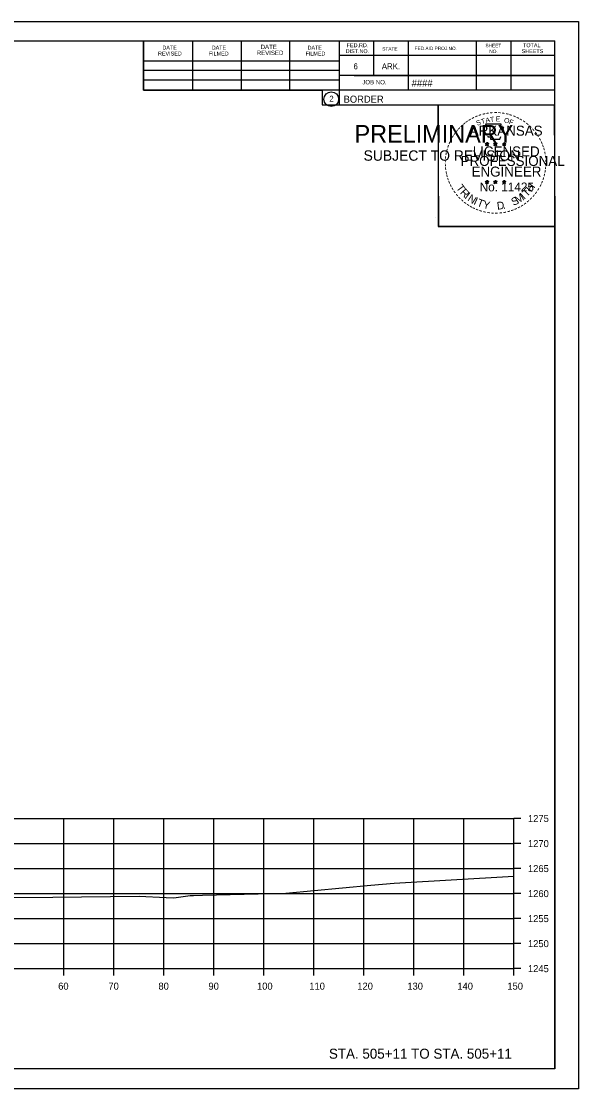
# Model space of a CAD drawing. Extents: x -70 to 701944, y -4 to 666871.
# Drawn here: x 665140.4 to 665251.9, y 658125.3 to 658338.6 of the extents above; entities that cross this region are included whole.
import ezdxf

# ---------------------------------------------------------------- set-up
doc = ezdxf.new("R2010")
doc.units = 0
for name, color, linetype in [('R_Axis', 7, 'Continuous'), ('R_Axis Annot', 7, 'Continuous'), ('R_Border', 7, 'Continuous'), ('R_Border PE', 7, 'Continuous'), ('R_Border Prem', 7, 'Continuous'), ('R_Draft', 7, 'Continuous'), ('R_Exist Surface', 7, 'Continuous'), ('R_Grid', 7, 'Continuous'), ('R_No Plot', 7, 'Continuous')]:
    doc.layers.add(name, color=color, linetype=linetype)

msp = doc.modelspace()

# ---------------------------------------------------------------- linework, layer by layer
at = {"layer": 'R_Axis'}
for p, q in [((665238.93, 658149.29), (665238.93, 658179.29)), ((665240.33, 658179.29), (665238.93, 658179.29)), ((665240.33, 658174.29), (665238.93, 658174.29)), ((665240.33, 658169.29), (665238.93, 658169.29)), ((665240.33, 658164.29), (665238.93, 658164.29)), ((665240.33, 658159.29), (665238.93, 658159.29)), ((665240.33, 658154.29), (665238.93, 658154.29)), ((664938.93, 658149.29), (665238.93, 658149.29)), ((665148.93, 658147.89), (665148.93, 658149.29)), ((665158.93, 658147.89), (665158.93, 658149.29)), ((665168.93, 658147.89), (665168.93, 658149.29)), ((665178.93, 658147.89), (665178.93, 658149.29)), ((665188.93, 658147.89), (665188.93, 658149.29)), ((665198.93, 658147.89), (665198.93, 658149.29)), ((665208.93, 658147.89), (665208.93, 658149.29)), ((665218.93, 658147.89), (665218.93, 658149.29)), ((665228.93, 658147.89), (665228.93, 658149.29)), ((665238.93, 658147.89), (665238.93, 658149.29)), ((665240.33, 658149.29), (665238.93, 658149.29))]:
    msp.add_line(p, q, dxfattribs=at)
at = {"layer": 'R_Border'}
for p, q in [((664930.93, 658334.75), (665247.11, 658334.75)), ((665164.85, 658324.87), (665164.85, 658334.75)), ((665174.71, 658324.87), (665174.71, 658334.55)), ((665184.47, 658324.87), (665184.47, 658334.55)), ((665194.15, 658324.87), (665194.15, 658334.55)), ((665204.01, 658334.75), (665204.01, 658321.95)), ((665210.85, 658334.75), (665210.85, 658327.81)), ((665217.79, 658334.75), (665217.79, 658324.87)), ((665231.37, 658334.75), (665231.37, 658324.87)), ((665238.31, 658334.75), (665238.31, 658324.87)), ((665247.11, 658129.29), (665247.11, 658334.75)), ((665164.85, 658330.73), (665204.01, 658330.73)), ((665247.11, 658331.81), (665204.01, 658331.81)), ((665247.11, 658331.83), (665247.11, 658331.83)), ((665164.85, 658328.87), (665204.01, 658328.87)), ((665164.85, 658324.87), (665164.85, 658326.93)), ((665164.85, 658326.93), (665204.01, 658326.93)), ((665247.11, 658327.81), (665204.01, 658327.81)), ((665206.97, 658327.81), (665247.11, 658327.81)), ((665247.11, 658324.87), (665164.85, 658324.87)), ((665204.01, 658321.95), (665247.11, 658321.95)), ((665247.11, 658129.29), (664930.93, 658129.29))]:
    msp.add_line(p, q, dxfattribs=at)
msp.add_circle((665202.4, 658323.08), 1.47, dxfattribs=at)
at = {"layer": 'R_Border PE'}
for p, q in [((665233.2, 658314.2), (665233.55, 658314.09)), ((665233.2, 658314.2), (665233.45, 658314.16)), ((665233.2, 658314.2), (665233.43, 658314.08)), ((665233.33, 658313.79), (665233.55, 658314.09)), ((665233.33, 658313.79), (665233.46, 658314.04)), ((665233.33, 658313.79), (665233.54, 658314.01)), ((665233.55, 658314.46), (665233.5, 658314.2)), ((665233.76, 658313.79), (665233.54, 658314.01)), ((665233.55, 658314.09), (665233.55, 658314.46)), ((665233.55, 658314.46), (665233.59, 658314.21)), ((665233.89, 658314.2), (665233.55, 658314.09)), ((665233.76, 658313.79), (665233.55, 658314.09)), ((665233.89, 658314.2), (665233.61, 658314.15)), ((665233.76, 658313.79), (665233.62, 658314.08)), ((665233.89, 658314.2), (665233.69, 658314.1)), ((665234.87, 658314.2), (665235.22, 658314.09)), ((665234.87, 658314.2), (665235.12, 658314.16)), ((665234.87, 658314.2), (665235.1, 658314.08)), ((665235, 658313.79), (665235.22, 658314.09)), ((665235, 658313.79), (665235.13, 658314.04)), ((665235, 658313.79), (665235.21, 658314.01)), ((665235.22, 658314.46), (665235.17, 658314.2)), ((665235.43, 658313.79), (665235.21, 658314.01)), ((665235.22, 658314.09), (665235.22, 658314.46)), ((665235.22, 658314.46), (665235.26, 658314.21)), ((665235.56, 658314.2), (665235.22, 658314.09)), ((665235.43, 658313.79), (665235.22, 658314.09)), ((665235.56, 658314.2), (665235.28, 658314.15)), ((665235.43, 658313.79), (665235.29, 658314.08)), ((665235.56, 658314.2), (665235.36, 658314.1)), ((665236.63, 658314.19), (665236.98, 658314.08)), ((665236.63, 658314.19), (665236.88, 658314.14)), ((665236.63, 658314.19), (665236.87, 658314.07)), ((665236.76, 658313.78), (665236.98, 658314.08)), ((665236.76, 658313.78), (665236.89, 658314.03)), ((665236.76, 658313.78), (665236.98, 658314)), ((665236.98, 658314.44), (665236.94, 658314.19)), ((665236.98, 658314.08), (665236.98, 658314.44)), ((665236.98, 658314.44), (665237.03, 658314.19)), ((665237.33, 658314.19), (665236.98, 658314.08)), ((665237.19, 658313.78), (665236.98, 658314.08)), ((665237.19, 658313.78), (665236.98, 658314)), ((665237.33, 658314.19), (665237.04, 658314.14)), ((665237.19, 658313.78), (665237.06, 658314.07)), ((665237.33, 658314.19), (665237.12, 658314.09)), ((665233.19, 658306.63), (665233.54, 658306.52)), ((665233.19, 658306.63), (665233.45, 658306.58)), ((665233.19, 658306.63), (665233.43, 658306.51)), ((665233.33, 658306.22), (665233.54, 658306.52)), ((665233.54, 658306.88), (665233.5, 658306.63)), ((665233.54, 658306.52), (665233.54, 658306.88)), ((665233.54, 658306.88), (665233.59, 658306.63)), ((665233.89, 658306.63), (665233.54, 658306.52)), ((665233.75, 658306.22), (665233.54, 658306.52)), ((665233.89, 658306.63), (665233.6, 658306.58)), ((665233.75, 658306.22), (665233.62, 658306.51)), ((665233.89, 658306.63), (665233.68, 658306.53)), ((665234.86, 658306.63), (665235.21, 658306.52)), ((665234.86, 658306.63), (665235.11, 658306.58)), ((665234.86, 658306.63), (665235.1, 658306.51)), ((665234.99, 658306.22), (665235.21, 658306.52)), ((665235.21, 658306.88), (665235.17, 658306.63)), ((665235.21, 658306.52), (665235.21, 658306.88)), ((665235.21, 658306.88), (665235.26, 658306.63)), ((665235.56, 658306.63), (665235.21, 658306.52)), ((665235.42, 658306.22), (665235.21, 658306.52)), ((665235.56, 658306.63), (665235.27, 658306.58)), ((665235.42, 658306.22), (665235.29, 658306.51)), ((665235.56, 658306.63), (665235.35, 658306.53)), ((665236.63, 658306.62), (665236.98, 658306.51)), ((665236.63, 658306.62), (665236.88, 658306.57)), ((665236.63, 658306.62), (665236.87, 658306.5)), ((665236.76, 658306.21), (665236.98, 658306.51)), ((665236.98, 658306.87), (665236.94, 658306.62)), ((665236.98, 658306.51), (665236.98, 658306.87)), ((665236.98, 658306.87), (665237.03, 658306.62)), ((665237.32, 658306.62), (665236.98, 658306.51)), ((665237.19, 658306.21), (665236.98, 658306.51)), ((665237.32, 658306.62), (665237.04, 658306.57)), ((665237.19, 658306.21), (665237.05, 658306.5)), ((665237.32, 658306.62), (665237.12, 658306.52)), ((665233.33, 658306.22), (665233.45, 658306.46)), ((665233.33, 658306.22), (665233.54, 658306.44)), ((665233.75, 658306.22), (665233.54, 658306.43)), ((665234.99, 658306.22), (665235.12, 658306.46)), ((665234.99, 658306.22), (665235.21, 658306.44)), ((665235.42, 658306.22), (665235.21, 658306.43)), ((665236.76, 658306.21), (665236.89, 658306.45)), ((665236.76, 658306.21), (665236.98, 658306.43)), ((665237.19, 658306.21), (665236.98, 658306.42))]:
    msp.add_line(p, q, dxfattribs=at)
for points in [[(665233.24, 658318.08), (665233.51, 658317.25)], [(665236.75, 658317.16), (665236.89, 658317.44), (665236.21, 658317.42), (665236.35, 658318.08), (665233.24, 658318.08)], [(665233.73, 658315.66), (665233.73, 658315.57), (665234.29, 658315.55), (665234.24, 658315.08), (665236.11, 658315.08), (665236.31, 658315.61)], [(665233.55, 658314.46), (665233.76, 658313.79), (665233.2, 658314.2), (665233.89, 658314.2), (665233.33, 658313.79), (665233.55, 658314.46)], [(665235.22, 658314.46), (665235.43, 658313.79), (665234.87, 658314.2), (665235.56, 658314.2), (665235, 658313.79), (665235.22, 658314.46)], [(665236.98, 658314.44), (665237.19, 658313.78), (665236.63, 658314.19), (665237.33, 658314.19), (665236.76, 658313.78), (665236.98, 658314.44)], [(665233.54, 658306.88), (665233.75, 658306.22), (665233.19, 658306.63), (665233.89, 658306.63), (665233.33, 658306.22), (665233.54, 658306.88)], [(665235.21, 658306.88), (665235.42, 658306.22), (665234.86, 658306.63), (665235.56, 658306.63), (665234.99, 658306.22), (665235.21, 658306.88)], [(665236.98, 658306.87), (665237.19, 658306.21), (665236.63, 658306.62), (665237.32, 658306.62), (665236.76, 658306.21), (665236.98, 658306.87)]]:
    msp.add_lwpolyline(points, dxfattribs=at)
for centre, radius in [((665233.54, 658314.09), 0.172), ((665233.54, 658314.09), 0.145), ((665233.54, 658314.09), 0.116), ((665233.54, 658314.09), 0.0991), ((665233.54, 658314.09), 0.0747), ((665233.54, 658314.09), 0.0495), ((665233.54, 658314.09), 0.0296), ((665235.21, 658314.09), 0.172), ((665235.21, 658314.09), 0.145), ((665235.21, 658314.09), 0.116), ((665235.21, 658314.09), 0.0991), ((665235.21, 658314.09), 0.0747), ((665235.21, 658314.09), 0.0495), ((665235.21, 658314.09), 0.0296), ((665236.98, 658314.08), 0.172), ((665236.98, 658314.08), 0.145), ((665236.98, 658314.08), 0.116), ((665236.98, 658314.08), 0.0991), ((665236.98, 658314.08), 0.0747), ((665236.98, 658314.08), 0.0495), ((665236.98, 658314.08), 0.0296), ((665233.54, 658306.52), 0.172), ((665233.54, 658306.52), 0.145), ((665233.54, 658306.52), 0.116), ((665233.54, 658306.52), 0.0991), ((665233.54, 658306.52), 0.0747), ((665233.54, 658306.52), 0.0495), ((665233.54, 658306.52), 0.0296), ((665235.21, 658306.52), 0.172), ((665235.21, 658306.52), 0.145), ((665235.21, 658306.52), 0.116), ((665235.21, 658306.52), 0.0991), ((665235.21, 658306.52), 0.0747), ((665235.21, 658306.52), 0.0495), ((665235.21, 658306.52), 0.0296), ((665236.98, 658306.51), 0.172), ((665236.98, 658306.51), 0.145), ((665236.98, 658306.51), 0.116), ((665236.98, 658306.51), 0.0991), ((665236.98, 658306.51), 0.0747), ((665236.98, 658306.51), 0.0495), ((665236.98, 658306.51), 0.0296)]:
    msp.add_circle(centre, radius, dxfattribs=at)
at = {"layer": 'R_Exist Surface'}
msp.add_lwpolyline([(665137.69, 658163.5), (665146.75, 658163.58), (665164.01, 658163.8), (665169.41, 658163.53), (665170.96, 658163.46), (665174.19, 658163.9), (665174.88, 658163.93), (665176.67, 658164), (665193.32, 658164.35), (665210.29, 658165.98), (665214.99, 658166.4), (665238.93, 658167.75)], dxfattribs=at)
at = {"layer": 'R_Grid'}
for p, q in [((664938.93, 658179.29), (665238.93, 658179.29)), ((665148.93, 658149.29), (665148.93, 658179.29)), ((665158.93, 658149.29), (665158.93, 658179.29)), ((665168.93, 658149.29), (665168.93, 658179.29)), ((665178.93, 658149.29), (665178.93, 658179.29)), ((665188.93, 658149.29), (665188.93, 658179.29)), ((665198.93, 658149.29), (665198.93, 658179.29)), ((665208.93, 658149.29), (665208.93, 658179.29)), ((665218.93, 658149.29), (665218.93, 658179.29)), ((665228.93, 658149.29), (665228.93, 658179.29)), ((665238.93, 658149.29), (665238.93, 658179.29)), ((664938.93, 658174.29), (665238.93, 658174.29)), ((664938.93, 658169.29), (665238.93, 658169.29)), ((664938.93, 658164.29), (665238.93, 658164.29)), ((664938.93, 658159.29), (665238.93, 658159.29)), ((664938.93, 658154.29), (665238.93, 658154.29)), ((664938.93, 658149.29), (665238.93, 658149.29))]:
    msp.add_line(p, q, dxfattribs=at)
at = {"layer": 'R_No Plot'}
for p, q in [((664918.53, 658338.64), (665251.86, 658338.64)), ((665223.15, 658299.49), (665223.15, 658299.49)), ((664918.53, 658125.31), (665251.86, 658125.31))]:
    msp.add_line(p, q, dxfattribs=at)
for points in [[(664918.52, 658338.64), (665251.86, 658338.64), (665251.86, 658125.3), (664918.52, 658125.3)], [(665164.85, 658334.75), (665164.85, 658324.87), (665200.58, 658324.87), (665200.58, 658321.95), (665223.78, 658321.95), (665223.78, 658297.61), (665247.11, 658297.61), (665247.11, 658129.29), (664930.93, 658129.29), (664930.93, 658334.75)], [(665223.78, 658321.95), (665246.99, 658321.95), (665247.11, 658297.61), (665223.9, 658297.61)]]:
    msp.add_lwpolyline(points, close=True, dxfattribs=at)

# ---------------------------------------------------------------- texts
at = {"layer": 'R_Axis Annot'}
for s, p in [('1275', (665241.73, 658178.59)), ('1270', (665241.73, 658173.59)), ('1265', (665241.73, 658168.59)), ('1260', (665241.73, 658163.59)), ('1255', (665241.73, 658158.59)), ('1250', (665241.73, 658153.59)), ('1245', (665241.73, 658148.59)), ('60', (665147.81, 658145.09)), ('70', (665157.85, 658145.09)), ('80', (665167.85, 658145.09)), ('90', (665177.85, 658145.09)), ('100', (665187.56, 658145.09)), ('110', (665198.01, 658145.09)), ('120', (665207.61, 658145.09)), ('130', (665217.61, 658145.09)), ('140', (665227.61, 658145.09)), ('150', (665237.61, 658145.09))]:
    msp.add_text(s, height=1.4, dxfattribs=at).set_placement(p)
at = {"layer": 'R_Border'}
for s, height, p in [('FED.RD.', 0.782, (665205.49, 658333.47)), ('TOTAL', 0.782, (665240.75, 658333.47)), ('REVISED', 0.782, (665167.77, 658331.81)), ('DATE', 0.782, (665168.65, 658332.99)), ('FILMED', 0.782, (665177.93, 658331.81)), ('DATE', 0.782, (665178.51, 658332.99)), ('REVISED', 0.879, (665187.51, 658331.91)), ('DATE', 0.879, (665188.29, 658333.09)), ('FILMED', 0.782, (665197.27, 658331.81)), ('DATE', 0.782, (665197.67, 658332.99)), ('DIST.NO.', 0.782, (665205.29, 658332.29)), ('STATE', 0.684, (665212.61, 658332.79)), ('FED.AID PROJ.NO.', 0.684, (665219.07, 658332.89)), ('SHEET', 0.684, (665233.23, 658333.47)), ('NO.', 0.684, (665234.01, 658332.29)), ('SHEETS', 0.782, (665240.47, 658332.29)), ('6', 1.17, (665206.85, 658329.07)), ('ARK.', 1.172, (665212.51, 658329.07)), ('JOB NO.', 0.879, (665208.61, 658326.05)), ('####', 1.4, (665218.49, 658325.61)), ('2', 1.17, (665202.02, 658322.6)), ('BORDER', 1.4, (665204.87, 658322.38))]:
    msp.add_text(s, height=height, rotation=360, dxfattribs=at).set_placement(p)
at = {"layer": 'R_Border PE'}
for s, height, rotation, p in [('-', 1.6, 28.7918, (665230.72, 658318.62)), ('-', 1.6, 24.3072, (665231.35, 658318.94)), ('-', 1.6, 19.1761, (665231.98, 658319.21)), ('-', 1.6, 13.6301, (665232.73, 658319.45)), ('A', 1, 11.2132, (665233.33, 658318.34)), ('-', 1.6, 10.2193, (665233.41, 658319.61)), ('T', 1, 6.0228, (665234.18, 658318.51)), ('-', 1.6, 5.8968, (665234.14, 658319.72)), ('-', 1.6, 0.1862, (665234.91, 658319.79)), ('E', 1, 0.8323, (665235.29, 658318.62)), ('-', 1.6, 357.743, (665235.64, 658319.78)), ('-', 1.6, 352.1617, (665236.38, 658319.72)), ('O', 1, 350.4515, (665236.89, 658318.41)), ('-', 1.6, 347.2049, (665237.1, 658319.61)), ('-', 1.6, 342.3362, (665237.73, 658319.45)), ('-', 1.6, 337.8551, (665238.47, 658319.23)), ('-', 1.6, 334.1211, (665239.1, 658318.96)), ('-', 1.6, 48.423, (665228.19, 658316.58)), ('-', 1.6, 42.9622, (665228.63, 658317.06)), ('-', 1.6, 38.9507, (665229.07, 658317.48)), ('-', 1.6, 36.2317, (665229.54, 658317.86)), ('-', 1.6, 34.0636, (665230.12, 658318.25)), ('ARKANSAS', 2, 360, (665230.09, 658315.79)), ('S', 1, 21.594, (665231.59, 658317.76)), ('T', 1, 16.4036, (665232.51, 658318.09)), ('F', 1, 340.0707, (665237.84, 658318.18)), ('-', 1.6, 329.6409, (665239.68, 658318.68)), ('-', 1.6, 325.8627, (665240.32, 658318.32)), ('-', 1.6, 320.5297, (665240.93, 658317.89)), ('-', 1.6, 315.5786, (665241.53, 658317.4)), ('-', 1.6, 309.8797, (665242.1, 658316.85)), ('-', 1.6, 62.8713, (665226.73, 658314.39)), ('-', 1.6, 58.0706, (665227.04, 658315)), ('-', 1.6, 54.2325, (665227.37, 658315.53)), ('-', 1.6, 50.6142, (665227.78, 658316.1)), ('-', 1.6, 306.6522, (665242.63, 658316.25)), ('-', 1.4, 303.6753, (665243.11, 658315.68)), ('-', 1.6, 299.6684, (665243.43, 658315.07)), ('-', 1.6, 75.461, (665226.06, 658312.43)), ('-', 1.6, 72.3945, (665226.25, 658313.15)), ('-', 1.6, 67.7743, (665226.47, 658313.78)), ('LICENSED', 2, 360, (665230.69, 658311.64)), ('DWB', 0.01, 360, (665233.53, 658314.09)), ('DWB', 0.01, 360, (665235.2, 658314.09)), ('DWB', 0.01, 360, (665236.97, 658314.07)), ('-', 1.6, 294.6628, (665243.75, 658314.46)), ('-', 1.6, 290.5728, (665244.01, 658313.89)), ('-', 1.6, 285.1233, (665244.25, 658313.31)), ('-', 1.6, 89.0622, (665225.82, 658310.33)), ('-', 1.6, 85.1863, (665225.85, 658311.03)), ('-', 1.6, 81.2013, (665225.92, 658311.72)), ('PROFESSIONAL', 2, 360, (665228.26, 658309.74)), ('-', 1.6, 280.5493, (665244.45, 658312.56)), ('-', 1.6, 276.5962, (665244.61, 658311.8)), ('-', 1.6, 274.3301, (665244.67, 658311.07)), ('-', 1.6, 94.1959, (665225.86, 658309.6)), ('-', 1.6, 98.9479, (665225.93, 658308.94)), ('-', 1.6, 101.7149, (665226.07, 658308.2)), ('ENGINEER', 2, 360, (665230.45, 658307.61)), ('-', 1.6, 260.9953, (665244.61, 658309.12)), ('-', 1.6, 263.5172, (665244.68, 658309.78)), ('-', 1.6, 269.9407, (665244.7, 658310.44)), ('-', 1.6, 105.4578, (665226.23, 658307.61)), ('-', 1.6, 109.0874, (665226.44, 658306.98)), ('-', 1.6, 114.0643, (665226.7, 658306.38)), ('DWB', 0.01, 360, (665233.53, 658306.51)), ('DWB', 0.01, 360, (665235.2, 658306.51)), ('DWB', 0.01, 360, (665236.96, 658306.5)), ('-', 1.6, 247.8887, (665244.1, 658307.05)), ('-', 1.6, 252.8681, (665244.32, 658307.72)), ('-', 1.6, 255.7626, (665244.5, 658308.44)), ('-', 1.6, 115.7289, (665227, 658305.76)), ('-', 1.6, 120.4471, (665227.36, 658305.18)), ('-', 1.6, 125.8934, (665227.76, 658304.62)), ('T', 1.54, 306.0406, (665227.3, 658305.36)), ('R', 1.54, 314.005, (665228.06, 658304.31)), ('I', 1.54, 321.9694, (665228.96, 658303.38)), ('No. 11425', 1.757, 360, (665232.08, 658304.66)), ('I', 1.54, 42.1136, (665240.97, 658302.97)), ('T', 1.54, 46.6444, (665241.53, 658303.45)), ('H', 1.54, 54.6088, (665242.42, 658304.39)), ('-', 1.6, 233.8452, (665243.04, 658305.02)), ('-', 1.6, 239.0712, (665243.44, 658305.67)), ('-', 1.6, 244.6197, (665243.84, 658306.42)), ('-', 1.6, 130.7181, (665228.22, 658304.06)), ('-', 1.6, 134.2238, (665228.74, 658303.52)), ('-', 1.6, 138.9338, (665229.27, 658303.06)), ('-', 1.6, 144.6463, (665229.82, 658302.65)), ('N', 1.54, 326.5002, (665229.53, 658302.9)), ('I', 1.54, 335.3603, (665230.74, 658302.12)), ('T', 1.54, 339.8912, (665231.4, 658301.79)), ('Y', 1.54, 347.8556, (665232.62, 658301.35)), ('D', 1.54, 6.3969, (665235.6, 658300.99)), ('S', 1.54, 26.9312, (665238.85, 658301.72)), ('M', 1.54, 32.6563, (665239.69, 658302.12)), ('-', 1.6, 215.7363, (665241.06, 658302.91)), ('-', 1.6, 221.0851, (665241.61, 658303.38)), ('-', 1.6, 225.7653, (665242.13, 658303.89)), ('-', 1.6, 231.2538, (665242.61, 658304.45)), ('-', 1.6, 148.0898, (665230.38, 658302.28)), ('-', 1.6, 151.5704, (665230.96, 658301.95)), ('-', 1.6, 154.6002, (665231.48, 658301.71)), ('-', 1.6, 158.5612, (665232.11, 658301.45)), ('-', 1.6, 162.7983, (665232.79, 658301.24)), ('-', 1.6, 167.5555, (665233.51, 658301.08)), ('-', 1.6, 173.1155, (665234.28, 658300.97)), ('-', 1.6, 176.5183, (665235.03, 658300.91)), ('-', 1.6, 181.5918, (665235.77, 658300.93)), ('-', 1.6, 185.8167, (665236.58, 658301.01)), ('-', 1.6, 191.2858, (665237.32, 658301.14)), ('.', 1.54, 13.7642, (665236.79, 658301.11)), ('-', 1.6, 195.4743, (665238.05, 658301.34)), ('-', 1.6, 200.7184, (665238.72, 658301.58)), ('-', 1.6, 204.2516, (665239.34, 658301.85)), ('-', 1.6, 207.3568, (665239.97, 658302.17)), ('-', 1.6, 212.2491, (665240.53, 658302.52))]:
    msp.add_text(s, height=height, rotation=rotation, dxfattribs=at).set_placement(p)
at = {"layer": 'R_Border Prem'}
for s, height, p in [('PRELIMINARY', 3.5, (665207.06, 658314.41)), ('DWB', 0.01, (665207.81, 658316.26)), ('SUBJECT TO REVISION', 2.0751, (665208.87, 658310.78))]:
    msp.add_text(s, height=height, rotation=360, dxfattribs=at).set_placement(p)
at = {"layer": 'R_Draft'}
msp.add_text('STA. 505+11 TO STA. 505+11', height=2, dxfattribs=at).set_placement((665201.94, 658131.29))

doc.saveas('drawing.dxf')
